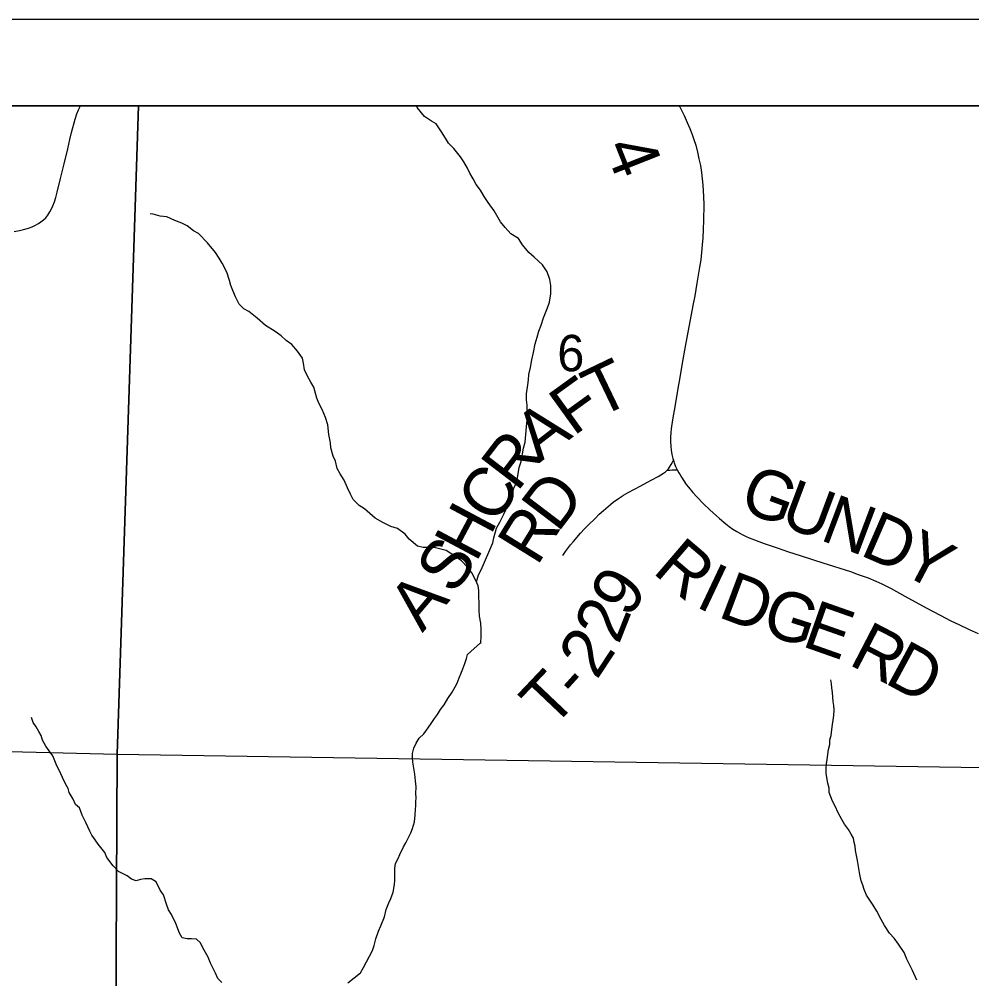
# Model space of a CAD drawing. Extents: x 0 to 34, y 0 to 22.
# Drawn here: x 23.192 to 24.29, y 19.394 to 20.5 of the extents above; entities that cross this region are included whole.
import ezdxf

# ---------------------------------------------------------------- set-up
doc = ezdxf.new("R2010")
doc.units = 0
for name, color, linetype in [('GM_X_Corporation', 7, 'Continuous'), ('GM_X_County_Road', 7, 'Continuous'), ('GM_X_County_Road_Text', 7, 'Continuous'), ('GM_X_Minor_River', 7, 'Continuous'), ('GM_X_Section_Text', 7, 'Continuous'), ('GM_X_Township_Road', 7, 'Continuous'), ('GM_X_Township_Road_Text', 7, 'Continuous'), ('SH_Data', 7, 'Continuous')]:
    doc.layers.add(name, color=color, linetype=linetype)

msp = doc.modelspace()

# ---------------------------------------------------------------- linework, layer by layer
at = {"layer": 'GM_X_Corporation'}
for points in [[(25.4, 19.0068), (25.4, 20.4), (21.2921, 20.4), (21.2757, 19.6748), (21.2742, 19.6071), (21.273, 19.5535), (21.2652, 19.1913), (21.5297, 19.1865), (21.7744, 19.1817), (21.8956, 19.1793), (22.6423, 19.1645), (23.3329, 19.1508), (23.5499, 19.1465), (23.786, 19.1434), (24.169, 19.1418), (24.3186, 19.1409), (24.3186, 19.0261), (24.5766, 19.0222)], [(23.33, 20.4), (22.3096, 20.4), (22.2928, 19.6778), (23.3052, 19.6529)], [(24.343, 20.4), (23.33, 20.4), (23.3052, 19.6529), (24.3281, 19.637)], [(22.2928, 19.6778), (23.3052, 19.6529), (23.3004, 18.648), (22.2749, 18.6656)], [(23.3052, 19.6529), (24.3281, 19.637), (24.3248, 19.5084), (24.3084, 18.6368), (23.3004, 18.648)]]:
    msp.add_lwpolyline(points, close=True, dxfattribs=at)
at = {"layer": 'GM_X_County_Road'}
for points in [[(23.1865, 20.2552), (23.1927, 20.2563), (23.1973, 20.2575), (23.2032, 20.2592), (23.2073, 20.2607), (23.2105, 20.2621), (23.2145, 20.2645), (23.2173, 20.2663), (23.2205, 20.2688), (23.2229, 20.2712), (23.2254, 20.2743), (23.2277, 20.2781), (23.2295, 20.2814), (23.2312, 20.285), (23.233, 20.2895), (23.2344, 20.2943), (23.2362, 20.3008), (23.2398, 20.3165), (23.2441, 20.3334), (23.2484, 20.3507), (23.2509, 20.3612), (23.2527, 20.3693), (23.2568, 20.3847), (23.2588, 20.3909), (23.2607, 20.3957), (23.2621, 20.3987), (23.2627, 20.4)], [(23.953, 20.4), (23.9536, 20.3988), (23.9586, 20.389), (23.9623, 20.381), (23.9652, 20.3741), (23.968, 20.367), (23.97, 20.3613), (23.9721, 20.3548), (23.9742, 20.3469), (23.9758, 20.3391), (23.9774, 20.3313), (23.9787, 20.3232), (23.9795, 20.316), (23.9801, 20.3086), (23.9809, 20.2956), (23.9813, 20.2861), (23.9812, 20.2682), (23.9808, 20.2577), (23.9802, 20.2478), (23.9796, 20.2398), (23.9788, 20.231), (23.9778, 20.2226), (23.9765, 20.214), (23.9735, 20.1956), (23.9709, 20.1811), (23.9689, 20.1698), (23.96, 20.1228), (23.9566, 20.1036), (23.9541, 20.0893), (23.9511, 20.0719), (23.9482, 20.0553), (23.9454, 20.0382), (23.9439, 20.0278), (23.9434, 20.0231), (23.9431, 20.0183), (23.943, 20.0129), (23.9433, 20.0078), (23.9438, 20.0033), (23.9446, 19.9983), (23.9457, 19.9938), (23.9464, 19.9919), (23.9473, 19.9888), (23.9489, 19.9846), (23.9507, 19.9806), (23.9527, 19.9771), (23.954, 19.9747), (23.9555, 19.9721), (23.9585, 19.9677), (23.9612, 19.9637), (23.9636, 19.9606), (23.9688, 19.9544), (23.9734, 19.9496), (23.9811, 19.9415), (23.9885, 19.9343), (23.996, 19.9274), (23.9996, 19.9244), (24.0069, 19.9182), (24.0106, 19.9154), (24.0149, 19.9122), (24.0194, 19.9094), (24.0254, 19.906), (24.0303, 19.9037), (24.0337, 19.9021), (24.0509, 19.8957), (24.066, 19.8905), (24.079, 19.8861), (24.0924, 19.8817), (24.1079, 19.8767), (24.1184, 19.8733), (24.1504, 19.8632), (24.1593, 19.8601), (24.1707, 19.8559), (24.1795, 19.8523), (24.1866, 19.8492), (24.1973, 19.8438), (24.2132, 19.835), (24.2377, 19.8216), (24.2539, 19.8129), (24.2661, 19.8067), (24.2752, 19.8022), (24.2871, 19.7964), (24.2977, 19.7919)]]:
    msp.add_lwpolyline(points, dxfattribs=at)
at = {"layer": 'GM_X_Minor_River'}
for points in [[(23.7194, 19.8514), (23.7217, 19.8595), (23.7248, 19.8652), (23.7286, 19.8743), (23.7347, 19.8884), (23.7382, 19.8963), (23.7393, 19.902), (23.7424, 19.9134), (23.7462, 19.9202), (23.7508, 19.9293), (23.7558, 19.9403), (23.7593, 19.9468), (23.7623, 19.9593), (23.7658, 19.9669), (23.7685, 19.9832), (23.7708, 19.9901), (23.7735, 20.0056), (23.7755, 20.0125), (23.7771, 20.0303), (23.7779, 20.0383), (23.7776, 20.055), (23.7772, 20.0611), (23.7769, 20.0683), (23.7784, 20.0786), (23.7792, 20.0843), (23.7796, 20.0904), (23.7815, 20.0987), (23.7831, 20.1074), (23.785, 20.1158), (23.787, 20.1257), (23.7893, 20.1333), (23.7912, 20.1405), (23.7939, 20.1473), (23.7966, 20.1557), (23.8012, 20.1674), (23.8035, 20.1739), (23.805, 20.1834), (23.8051, 20.1932), (23.804, 20.2001), (23.801, 20.2088), (23.7953, 20.2168), (23.7859, 20.2256), (23.7798, 20.231), (23.7723, 20.2401), (23.7678, 20.2473), (23.7591, 20.2527), (23.7523, 20.2599), (23.747, 20.2664), (23.7398, 20.279), (23.733, 20.2889), (23.7281, 20.2957), (23.724, 20.303), (23.7191, 20.3095), (23.7157, 20.3159), (23.7119, 20.3224), (23.7089, 20.3281), (23.7048, 20.3357), (23.701, 20.3414), (23.6931, 20.351), (23.687, 20.3571), (23.6836, 20.3628), (23.6791, 20.37), (23.6731, 20.3792), (23.6674, 20.3826), (23.6595, 20.3879), (23.6512, 20.3982), (23.6501, 20.4)], [(23.7244, 19.7805), (23.7248, 19.7896), (23.7248, 19.7964), (23.7245, 19.8037), (23.723, 19.812), (23.7223, 19.8189), (23.7223, 19.8276), (23.722, 19.8337), (23.722, 19.8413), (23.7213, 19.847), (23.7183, 19.8538), (23.7141, 19.8618), (23.7092, 19.8683), (23.702, 19.8756), (23.6933, 19.8817), (23.6843, 19.8874), (23.6782, 19.8893), (23.6721, 19.8905), (23.6657, 19.8909), (23.6581, 19.8909), (23.6513, 19.8925), (23.6418, 19.9008), (23.6373, 19.9066), (23.6282, 19.9131), (23.6206, 19.9154), (23.6115, 19.92), (23.6025, 19.9249), (23.5904, 19.9356), (23.5843, 19.9394), (23.5771, 19.9463), (23.5741, 19.9524), (23.5707, 19.96), (23.567, 19.9688), (23.5621, 19.976), (23.5587, 19.9821), (23.5568, 19.9904), (23.5542, 19.9962), (23.5516, 20.006), (23.5512, 20.0117), (23.5494, 20.0213), (23.5479, 20.0323), (23.5453, 20.041), (23.5415, 20.0502), (23.5378, 20.0574), (23.5355, 20.0631), (23.5318, 20.076), (23.5284, 20.0817), (23.525, 20.0878), (23.5212, 20.0958), (23.5201, 20.1034), (23.519, 20.1091), (23.513, 20.1175), (23.5066, 20.1251), (23.5001, 20.1297), (23.4941, 20.1351), (23.4873, 20.14), (23.4763, 20.1469), (23.4668, 20.1553), (23.457, 20.1629), (23.4513, 20.166), (23.446, 20.1717), (23.4415, 20.1801), (23.4385, 20.1873), (23.4363, 20.193), (23.4348, 20.1987), (23.4318, 20.2086), (23.4261, 20.2189), (23.4227, 20.2246), (23.4186, 20.2311), (23.4095, 20.2422), (23.399, 20.2528), (23.3933, 20.2559), (23.3861, 20.262), (23.3797, 20.2647), (23.3717, 20.2681), (23.3626, 20.272), (23.355, 20.2731), (23.3467, 20.2754), (23.3434, 20.2758)], [(23.5712, 19.3894), (23.5856, 19.4008), (23.589, 19.4069), (23.5928, 19.4134), (23.5996, 19.4267), (23.6014, 19.4324), (23.6033, 19.44), (23.6063, 19.4487), (23.609, 19.4548), (23.6135, 19.4654), (23.6153, 19.4738), (23.6184, 19.4814), (23.6206, 19.4863), (23.6232, 19.4936), (23.6247, 19.5027), (23.6251, 19.5072), (23.6254, 19.5156), (23.6254, 19.5213), (23.6262, 19.527), (23.6292, 19.5327), (23.6311, 19.5372), (23.6352, 19.546), (23.6379, 19.5506), (23.6401, 19.5551), (23.6439, 19.5623), (23.6458, 19.5673), (23.648, 19.5749), (23.6488, 19.5828), (23.6491, 19.5889), (23.6495, 19.5935), (23.6495, 19.598), (23.6498, 19.6026), (23.6494, 19.6075), (23.6498, 19.6151), (23.649, 19.622), (23.6482, 19.6299), (23.6459, 19.6436), (23.6455, 19.6489), (23.6458, 19.6535), (23.647, 19.6599), (23.65, 19.6656), (23.6534, 19.6713), (23.6587, 19.6763), (23.6636, 19.6831), (23.6681, 19.6892), (23.6711, 19.6938), (23.6745, 19.6987), (23.6779, 19.7044), (23.6821, 19.7097), (23.6862, 19.717), (23.6915, 19.7242), (23.6949, 19.7303), (23.6972, 19.7348), (23.6995, 19.7409), (23.7013, 19.7455), (23.7036, 19.7512), (23.7059, 19.7573), (23.7077, 19.763), (23.7092, 19.7679), (23.724, 19.7811), (23.7236, 19.7811)], [(24.2269, 19.3922), (24.2219, 19.4036), (24.2154, 19.4165), (24.2124, 19.4241), (24.2059, 19.4339), (24.2009, 19.4407), (24.1952, 19.4464), (24.1898, 19.4552), (24.1856, 19.4624), (24.1807, 19.4718), (24.1765, 19.4787), (24.1688, 19.4904), (24.1662, 19.4969), (24.1646, 19.5018), (24.1627, 19.5067), (24.1612, 19.514), (24.1585, 19.5303), (24.1561, 19.5417), (24.1557, 19.5466), (24.1546, 19.5512), (24.1538, 19.5561), (24.1511, 19.5606), (24.1481, 19.566), (24.1435, 19.572), (24.1404, 19.5777), (24.1366, 19.5845), (24.1324, 19.5937), (24.1297, 19.5986), (24.1259, 19.6088), (24.1259, 19.6138), (24.1243, 19.6195), (24.1232, 19.6259), (24.1224, 19.6308), (24.1224, 19.6362), (24.1227, 19.6415), (24.1235, 19.6468), (24.125, 19.6582), (24.1265, 19.6639), (24.1268, 19.6692), (24.128, 19.6745), (24.1291, 19.6814), (24.1298, 19.6871), (24.1305, 19.692), (24.1313, 19.6973), (24.1316, 19.7038), (24.1312, 19.7091), (24.1305, 19.7136), (24.1297, 19.7239), (24.1289, 19.7292), (24.1285, 19.7338), (24.1277, 19.7387)], [(23.3728, 19.4578), (23.3678, 19.468), (23.3644, 19.4733), (23.3621, 19.4798), (23.3586, 19.4908), (23.3548, 19.4961), (23.3502, 19.5056), (23.3445, 19.509), (23.3373, 19.5093), (23.332, 19.5082), (23.3271, 19.507), (23.3217, 19.5086), (23.3168, 19.5127), (23.3069, 19.5176), (23.3008, 19.5241), (23.2932, 19.5339), (23.2909, 19.5396), (23.2833, 19.5491), (23.2798, 19.554), (23.276, 19.5593), (23.2737, 19.5639), (23.2691, 19.5741), (23.2649, 19.5825), (23.2618, 19.5908), (23.2573, 19.595), (23.2546, 19.6011), (23.25, 19.6087), (23.2489, 19.6132), (23.2458, 19.6185), (23.2424, 19.6261), (23.2385, 19.6345), (23.2359, 19.6394), (23.2313, 19.6508), (23.2267, 19.6568), (23.2229, 19.6622), (23.2194, 19.669), (23.2175, 19.6743), (23.2148, 19.6789), (23.2118, 19.6842), (23.2083, 19.6895), (23.2064, 19.6952)], [(23.4258, 19.3895), (23.4212, 19.3944), (23.4186, 19.4005), (23.4128, 19.4119), (23.4101, 19.4187), (23.404, 19.4297), (23.4013, 19.4354), (23.3968, 19.4396), (23.3911, 19.44), (23.3861, 19.4399), (23.3801, 19.4411), (23.377, 19.4464), (23.3728, 19.4578)]]:
    msp.add_lwpolyline(points, dxfattribs=at)
at = {"layer": 'GM_X_Township_Road'}
for points in [[(23.8188, 19.882), (23.822, 19.8865), (23.8279, 19.8942), (23.831, 19.898), (23.8394, 19.9076), (23.8439, 19.9124), (23.8482, 19.9169), (23.8565, 19.925), (23.8609, 19.9294), (23.8657, 19.9338), (23.8739, 19.9408), (23.877, 19.9432), (23.883, 19.9476), (23.8887, 19.9513), (23.8941, 19.9543), (23.9013, 19.9582), (23.9088, 19.9623), (23.9158, 19.966), (23.9216, 19.9691), (23.9286, 19.973), (23.935, 19.9769), (23.9371, 19.9783), (23.9389, 19.9797), (23.9406, 19.9817), (23.942, 19.9838), (23.9437, 19.9869), (23.9451, 19.9895), (23.9464, 19.9919)], [(23.9389, 19.9797), (23.9406, 19.9801), (23.9423, 19.9802), (23.9444, 19.9804), (23.9467, 19.9806), (23.9489, 19.9806), (23.9507, 19.9806)]]:
    msp.add_lwpolyline(points, dxfattribs=at)
at = {"layer": 'SH_Data'}
for points in [[(18.5, 20.5), (25.5, 20.5), (25.5, 13.5), (18.5, 13.5)], [(18.6, 20.4), (25.4, 20.4), (25.4, 13.6), (18.6, 13.6)]]:
    msp.add_lwpolyline(points, close=True, dxfattribs=at)

# ---------------------------------------------------------------- texts
at = {"layer": 'GM_X_County_Road_Text'}
for s, rotation, p in [('4', 291.5386, (23.8662, 20.3524)), ('G', 339.5279, (24.0202, 19.9351)), ('U', 339.5245, (24.067, 19.9176)), ('N', 339.3804, (24.1138, 19.9002)), ('D', 336.5269, (24.1599, 19.8828)), ('Y', 332.1332, (24.2047, 19.8634)), ('R', 319.4838, (23.921, 19.8627)), ('I', 334.709, (23.9703, 19.8234)), ('D', 339.4836, (23.9962, 19.8115)), ('G', 342.2421, (24.0458, 19.7929)), ('E', 340.6082, (24.093, 19.7778)), ('R', 332.5901, (24.1469, 19.7569)), ('D', 331.6247, (24.1881, 19.7356))]:
    msp.add_text(s, height=0.0568, rotation=rotation, dxfattribs=at).set_placement(p)
at = {"layer": 'GM_X_Section_Text'}
msp.add_text('6', height=0.0419, rotation=0, dxfattribs=at).set_placement((23.8125, 20.0942))
at = {"layer": 'GM_X_Township_Road_Text'}
for s, rotation, p in [('T', 25.6489, (23.8598, 20.0397)), ('F', 35.8227, (23.831, 20.0187)), ('A', 37.8076, (23.7919, 19.9883)), ('R', 52.5368, (23.7662, 19.954)), ('C', 57.1965, (23.7417, 19.9158)), ('D', 52.7928, (23.8129, 19.907)), ('H', 61.9583, (23.7188, 19.8727)), ('R', 58.17, (23.7891, 19.8685)), ('S', 55.0963, (23.693, 19.835)), ('9', 57.0403, (23.8948, 19.8082)), ('A', 49.652, (23.657, 19.7922)), ('2', 68.4795, (23.8833, 19.7783)), ('2', 56.4248, (23.8579, 19.7376)), ('T', 46.5093, (23.8064, 19.6811)), ('-', 47.9802, (23.8367, 19.7131))]:
    msp.add_text(s, height=0.0568, rotation=rotation, dxfattribs=at).set_placement(p)

doc.saveas('drawing.dxf')
